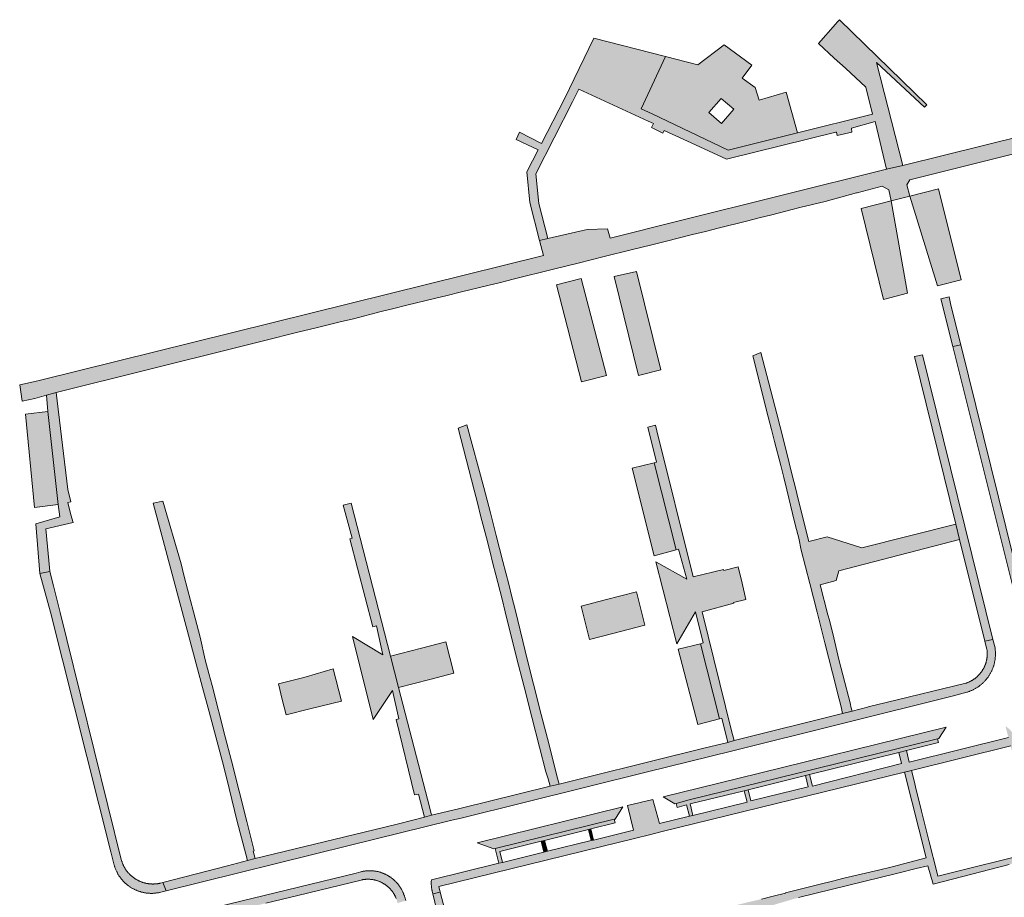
# Model space of a CAD drawing. Extents: x 97094 to 109644, y 463509 to 471969.
# Tile 310 of 362: x 105897 to 106091, y 467213 to 467385. Entities that reach past the tile are written whole.
import ezdxf

# ---------------------------------------------------------------- set-up
doc = ezdxf.new("R2010")
doc.units = 0
doc.layers.add('109 Onkruidbestrijding elementen', color=6, linetype='Continuous', lineweight=20, true_color=0xff00ff)

msp = doc.modelspace()

# ---------------------------------------------------------------- hatches: boundary and pattern name
at = {"layer": '109 Onkruidbestrijding elementen', "true_color": 0xff00ff}
for points in [[(105995.63, 467362.96), (105994.93, 467361.53), (105999.3, 467359.49), (105997.03, 467355.21), (105997.66, 467349.16), (105999.56, 467341.67), (106001.2, 467342.06), (105999.41, 467348.97), (105998.8, 467354.78), (106006.02, 467368.93), (106007.25, 467371.45), (106020.93, 467365.14), (106021.94, 467364.67), (106021.83, 467364.44), (106021.58, 467363.89), (106023.79, 467362.81), (106024.04, 467363.34), (106030.19, 467360.52), (106036.35, 467357.69), (106057.82, 467363.01), (106057.96, 467362.98), (106058.1, 467362.34), (106060.96, 467362.98), (106060.87, 467363.8), (106065.55, 467365.06), (106067.77, 467355.69), (106070.99, 467356.46), (106065.79, 467376.67), (106075.28, 467367.88), (106075.72, 467368.34), (106058.57, 467385.09), (106058.11, 467384.6), (106057.73, 467384.2), (106054.39, 467380.4), (106057.49, 467377.5), (106059.7, 467375.59), (106063.74, 467371.82), (106065.05, 467366.51), (106050.29, 467362.83), (106036.64, 467359.42), (106021.68, 467366.57), (106019.54, 467367.57), (106024.31, 467377.85), (106010.24, 467381.45), (106004.46, 467369.56), (105999.91, 467360.79), (105995.63, 467362.96)], [(105994.38, 467334.07), (106002.29, 467336.04), (106007.15, 467337.26), (106012.28, 467338.53), (106017.57, 467339.85), (106021.65, 467340.86), (106024.24, 467341.5), (106029.63, 467342.85), (106032.17, 467343.47), (106034.71, 467344.09), (106040.25, 467345.51), (106042.74, 467346.12), (106045.23, 467346.73), (106050.74, 467348.15), (106053.25, 467348.76), (106055.75, 467349.37), (106061.9, 467351.04), (106062.01, 467351.07), (106066.96, 467352.34), (106068.23, 467351.66), (106068.68, 467349.48), (106072.35, 467350.4), (106071.79, 467352.64), (106072.38, 467353.61), (106077.12, 467354.8), (106118.74, 467365.22), (106122, 467366.04), (106121.77, 467367.07), (106150.69, 467374.63), (106149.86, 467377.45), (106125.88, 467371.21), (106124.11, 467370.7), (106111.8, 467367.63), (106111.71, 467367.95), (106110.54, 467367.75), (106110.91, 467366.32), (106070.99, 467356.46), (106067.77, 467355.69), (106026.78, 467345.48), (106013.44, 467342.16), (106012.93, 467343.98), (106008.91, 467343.87), (106001.2, 467342.06), (105999.56, 467341.67), (106000.3, 467338.75), (105901.15, 467314.19), (105899.46, 467313.8), (105897.33, 467313.31), (105897.84, 467310.11), (105900.29, 467310.63), (105902.61, 467311.32), (105904.5, 467311.81), (105940.57, 467320.79), (105945.53, 467322.03), (105951.74, 467323.59), (105955.86, 467324.59), (105960.37, 467325.68), (105962.97, 467326.31), (105968.43, 467327.72), (105970.93, 467328.34), (105973.43, 467328.95), (105978.87, 467330.28), (105981.4, 467330.9), (105983.93, 467331.52), (105989.38, 467332.84), (105991.88, 467333.46), (105994.38, 467334.07)], [(106078, 467351.82), (106072.35, 467350.4), (106077.84, 467332.76), (106082.44, 467333.93), (106078, 467351.82)], [(106062.77, 467348), (106067.21, 467330.11), (106071.9, 467331.33), (106068.68, 467349.48), (106062.77, 467348)], [(106002.9, 467332.98), (106007.8, 467313.91), (106012.69, 467315.14), (106007.76, 467334.24), (106002.9, 467332.98)], [(106018.59, 467335.58), (106014.2, 467334.64), (106019.02, 467315.17), (106023.38, 467316.25), (106018.59, 467335.58)], [(106080.1, 467330.6), (106078.47, 467330.22), (106080.82, 467320.85), (106082.38, 467321.21), (106080.45, 467328.96), (106080.1, 467330.6)], [(106096.15, 467265.03), (106093.15, 467277.68), (106096.64, 467278.61), (106103.48, 467280.31), (106106.15, 467280.98), (106112.69, 467282.57), (106115.15, 467283.17), (106117.6, 467283.77), (106119.06, 467284.14), (106118.51, 467285.59), (106109.34, 467283.32), (106101.39, 467281.39), (106092.77, 467279.3), (106082.38, 467321.21), (106080.82, 467320.85), (106094.84, 467264.79), (106096.15, 467265.03)], [(106050.52, 467283.16), (106051.01, 467280.83), (106051.86, 467277.52), (106052.69, 467274.27), (106054.14, 467268.61), (106055.66, 467262.64), (106057.19, 467256.68), (106058.5, 467251.55), (106058.84, 467250.06), (106059.14, 467248.7), (106061, 467249.2), (106060.8, 467250), (106060.67, 467250.53), (106059.2, 467256.3), (106058.41, 467259.36), (106057.44, 467263.57), (106056.55, 467267.07), (106056.25, 467268.12), (106054.74, 467274.03), (106057.86, 467274.83), (106058.43, 467276.77), (106082.12, 467282.94), (106081.4, 467285.92), (106062.93, 467281.27), (106056.1, 467283.42), (106052.54, 467282.51), (106050.4, 467290.88), (106049.89, 467293.06), (106049.25, 467295.54), (106048.62, 467298.02), (106047.54, 467302.52), (106046.89, 467305.08), (106046.24, 467307.64), (106043.1, 467319.67), (106041.48, 467319.05), (106044.54, 467307.03), (106045.17, 467304.54), (106045.77, 467302.21), (106046.98, 467297.48), (106047.6, 467295.1), (106048.21, 467292.71), (106049.28, 467288.03), (106049.9, 467285.59), (106050.52, 467283.16)], [(106087.12, 467262.96), (106088.71, 467263.28), (106074.89, 467319.23), (106073.27, 467318.86), (106081.4, 467285.92), (106082.12, 467282.94), (106087.12, 467262.96)], [(105907.41, 467290.34), (105906.81, 467292.75), (105904.5, 467311.81), (105902.61, 467311.32), (105902.88, 467308.08), (105904.92, 467289.77), (105905.25, 467287.35), (105900.49, 467286.03), (105901.29, 467276.24), (105903.28, 467276.6), (105903.26, 467276.7), (105902.48, 467284.99), (105907.82, 467286.28), (105907.4, 467287.78), (105906.79, 467290.19), (105907.41, 467290.34)], [(105898.49, 467307.53), (105900.23, 467289.24), (105904.92, 467289.77), (105902.88, 467308.08), (105898.49, 467307.53)], [(105983.56, 467304.82), (105986.7, 467292.62), (105987.34, 467290.13), (105987.97, 467287.64), (105989.1, 467283.22), (105989.75, 467280.7), (105990.39, 467278.18), (105990.95, 467275.97), (105992.18, 467271.19), (105992.82, 467268.68), (105995.04, 467259.7), (105996.51, 467253.99), (105998.04, 467248.03), (105999.57, 467242.07), (106000.81, 467237.22), (106001.25, 467235.89), (106001.62, 467234.43), (106003.41, 467234.83), (106002.98, 467236.49), (106001.43, 467242.54), (105999.9, 467248.5), (105998.37, 467254.46), (105997.23, 467258.88), (105994.76, 467269.19), (105994.13, 467271.67), (105993.49, 467274.16), (105992.35, 467278.61), (105991.7, 467281.15), (105991.05, 467283.69), (105989.91, 467288.14), (105989.27, 467290.65), (105988.63, 467293.16), (105985.27, 467305.49), (105983.56, 467304.82)], [(106026.42, 467280.9), (106026.87, 467280.99), (106028.5, 467275.12), (106022.41, 467278.53), (106026.56, 467262.38), (106030.21, 467268.71), (106031.71, 467262.6), (106031.23, 467262.44), (106034.91, 467247.64), (106035.43, 467247.77), (106036.55, 467243.04), (106037.81, 467243.41), (106037.33, 467245.33), (106031.51, 467268.67), (106037.73, 467270.4), (106037.69, 467270.54), (106040.15, 467271.12), (106039.37, 467274.32), (106038.58, 467277.53), (106035.78, 467276.8), (106035.72, 467277.04), (106029.79, 467275.57), (106022.62, 467304.31), (106022.35, 467305.39), (106020.83, 467304.99), (106022.56, 467298.11), (106022.07, 467297.98), (106026.42, 467280.9)], [(106022.07, 467297.98), (106017.76, 467296.93), (106022.11, 467279.7), (106026.43, 467280.89), (106026.42, 467280.9), (106022.07, 467297.98)], [(105935.16, 467254.24), (105934.54, 467256.61), (105933.83, 467259.28), (105932.79, 467263.72), (105932.13, 467266.2), (105931.48, 467268.68), (105930.3, 467273.19), (105929.63, 467275.9), (105929.07, 467278.15), (105925.47, 467290.48), (105923.58, 467290.07), (105933.3, 467253.82), (105934.58, 467249.07), (105937.21, 467239.23), (105937.98, 467236.13), (105939.54, 467229.65), (105940.1, 467227.52), (105941.79, 467221.09), (105942.12, 467219.82), (105943.61, 467220.21), (105943.24, 467221.65), (105943.45, 467221.7), (105941.99, 467227.46), (105940.48, 467233.42), (105938.96, 467239.39), (105937.76, 467244.14), (105935.16, 467254.24)], [(105974.97, 467232.75), (105975.72, 467232.88), (105976.9, 467228.33), (105978.34, 467228.72), (105977.98, 467230.13), (105971.85, 467253.86), (105970.27, 467260.01), (105962.51, 467290.06), (105960.95, 467289.69), (105962.7, 467283.2), (105962.25, 467283.05), (105966.74, 467265.75), (105967.47, 467265.97), (105968.71, 467260.23), (105962.8, 467263.88), (105966.85, 467247.52), (105970.67, 467253.27), (105971.89, 467247.7), (105971.35, 467247.53), (105974.97, 467232.75)], [(105906.58, 467263.26), (105905.26, 467268.6), (105903.96, 467273.82), (105903.28, 467276.6), (105901.29, 467276.24), (105903.39, 467268.61), (105915.24, 467221.51), (105915.64, 467219.94), (105915.92, 467218.91), (105915.96, 467218.79), (105915.99, 467218.67), (105916.03, 467218.55), (105916.07, 467218.43), (105916.12, 467218.31), (105916.16, 467218.19), (105916.21, 467218.08), (105916.26, 467217.96), (105916.31, 467217.84), (105916.36, 467217.73), (105916.41, 467217.61), (105916.47, 467217.5), (105916.53, 467217.39), (105916.59, 467217.28), (105916.65, 467217.17), (105916.71, 467217.06), (105916.78, 467216.95), (105916.85, 467216.84), (105916.92, 467216.74), (105916.99, 467216.63), (105917.06, 467216.53), (105917.13, 467216.43), (105917.21, 467216.33), (105917.29, 467216.23), (105917.37, 467216.13), (105917.45, 467216.03), (105917.53, 467215.94), (105917.61, 467215.84), (105917.7, 467215.75), (105917.79, 467215.66), (105917.88, 467215.57), (105917.97, 467215.48), (105918.06, 467215.39), (105918.15, 467215.31), (105918.25, 467215.22), (105918.34, 467215.14), (105918.44, 467215.06), (105918.54, 467214.98), (105918.64, 467214.91), (105918.74, 467214.83), (105918.84, 467214.76), (105918.95, 467214.68), (105919.05, 467214.61), (105919.16, 467214.55), (105919.26, 467214.48), (105919.37, 467214.41), (105919.48, 467214.35), (105919.59, 467214.29), (105919.7, 467214.23), (105919.82, 467214.17), (105919.93, 467214.12), (105920.04, 467214.06), (105920.16, 467214.01), (105920.27, 467213.96), (105920.39, 467213.91), (105920.51, 467213.87), (105920.63, 467213.82), (105920.75, 467213.78), (105920.87, 467213.74), (105920.99, 467213.7), (105921.11, 467213.67), (105921.23, 467213.63), (105921.35, 467213.6), (105921.47, 467213.57), (105921.6, 467213.54), (105921.72, 467213.52), (105921.84, 467213.49), (105921.97, 467213.47), (105922.09, 467213.45), (105922.22, 467213.43), (105922.34, 467213.42), (105922.47, 467213.4), (105922.6, 467213.39), (105922.72, 467213.38), (105922.85, 467213.38), (105922.97, 467213.37), (105923.1, 467213.37), (105923.23, 467213.37), (105923.35, 467213.37), (105923.48, 467213.37), (105923.61, 467213.38), (105923.73, 467213.39), (105923.86, 467213.4), (105923.98, 467213.41), (105924.11, 467213.42), (105924.23, 467213.44), (105924.36, 467213.46), (105924.48, 467213.48), (105924.61, 467213.5), (105924.73, 467213.52), (105924.85, 467213.55), (105926.12, 467213.83), (105925.45, 467215.49), (105925.01, 467215.38), (105924.9, 467215.35), (105924.8, 467215.33), (105924.69, 467215.31), (105924.59, 467215.29), (105924.48, 467215.27), (105924.38, 467215.26), (105924.27, 467215.25), (105924.16, 467215.23), (105924.06, 467215.22), (105923.95, 467215.22), (105923.84, 467215.21), (105923.73, 467215.21), (105923.63, 467215.2), (105923.52, 467215.2), (105923.41, 467215.2), (105923.3, 467215.21), (105923.2, 467215.21), (105923.09, 467215.22), (105922.98, 467215.23), (105922.88, 467215.24), (105922.77, 467215.25), (105922.66, 467215.26), (105922.56, 467215.28), (105922.45, 467215.29), (105922.34, 467215.31), (105922.24, 467215.33), (105922.13, 467215.36), (105922.03, 467215.38), (105921.92, 467215.41), (105921.82, 467215.43), (105921.72, 467215.46), (105921.61, 467215.49), (105921.51, 467215.53), (105921.41, 467215.56), (105921.31, 467215.6), (105921.21, 467215.64), (105921.11, 467215.68), (105921.01, 467215.72), (105920.91, 467215.76), (105920.81, 467215.8), (105920.72, 467215.85), (105920.62, 467215.9), (105920.53, 467215.95), (105920.43, 467216), (105920.34, 467216.05), (105920.24, 467216.1), (105920.15, 467216.16), (105920.06, 467216.22), (105919.97, 467216.28), (105919.88, 467216.34), (105919.79, 467216.4), (105919.71, 467216.46), (105919.62, 467216.53), (105919.54, 467216.59), (105919.45, 467216.66), (105919.37, 467216.73), (105919.29, 467216.8), (105919.21, 467216.87), (105919.13, 467216.94), (105919.05, 467217.02), (105918.98, 467217.09), (105918.9, 467217.17), (105918.83, 467217.25), (105918.75, 467217.33), (105918.68, 467217.41), (105918.61, 467217.49), (105918.54, 467217.57), (105918.48, 467217.65), (105918.41, 467217.74), (105918.35, 467217.82), (105918.28, 467217.91), (105918.22, 467218), (105918.16, 467218.09), (105918.1, 467218.18), (105918.05, 467218.27), (105917.99, 467218.36), (105917.94, 467218.45), (105917.89, 467218.55), (105917.83, 467218.64), (105917.79, 467218.74), (105917.74, 467218.83), (105917.69, 467218.93), (105917.65, 467219.03), (105917.61, 467219.13), (105917.56, 467219.23), (105917.52, 467219.33), (105917.49, 467219.43), (105917.45, 467219.53), (105917.42, 467219.63), (105917.38, 467219.73), (105906.58, 467263.26)], [(106012.43, 467271.05), (106007.73, 467269.84), (106008.55, 467266.64), (106009.41, 467263.29), (106013.99, 467264.47), (106020.27, 467266.08), (106018.64, 467272.64), (106012.43, 467271.05)], [(106001.62, 467234.43), (105983.87, 467230.07), (105982.53, 467229.74), (105978.34, 467228.72), (105976.9, 467228.33), (105971.84, 467227.01), (105967, 467225.85), (105943.61, 467220.21), (105942.12, 467219.82), (105938.2, 467218.78), (105925.45, 467215.49), (105926.12, 467213.83), (105962.1, 467222.76), (105982.32, 467227.72), (105984.12, 467228.17), (106020.78, 467237.25), (106020.79, 467237.25), (106037.28, 467241.32), (106080.96, 467252.18), (106083.58, 467252.91), (106083.71, 467252.94), (106083.83, 467252.98), (106083.95, 467253.03), (106084.08, 467253.07), (106084.2, 467253.12), (106084.32, 467253.16), (106084.44, 467253.22), (106084.56, 467253.27), (106084.68, 467253.32), (106084.8, 467253.38), (106084.92, 467253.44), (106085.03, 467253.5), (106085.15, 467253.56), (106085.26, 467253.62), (106085.37, 467253.69), (106085.49, 467253.76), (106085.6, 467253.83), (106085.71, 467253.9), (106085.81, 467253.97), (106085.92, 467254.05), (106086.03, 467254.12), (106086.13, 467254.2), (106086.23, 467254.28), (106086.34, 467254.36), (106086.44, 467254.45), (106086.54, 467254.53), (106086.63, 467254.62), (106086.73, 467254.71), (106086.82, 467254.8), (106086.92, 467254.89), (106087.01, 467254.99), (106087.1, 467255.08), (106087.19, 467255.18), (106087.27, 467255.27), (106087.36, 467255.37), (106087.44, 467255.47), (106087.52, 467255.58), (106087.6, 467255.68), (106087.68, 467255.79), (106087.76, 467255.89), (106087.83, 467256), (106087.91, 467256.11), (106087.98, 467256.22), (106088.05, 467256.33), (106088.12, 467256.44), (106088.18, 467256.55), (106088.25, 467256.67), (106088.31, 467256.78), (106088.37, 467256.9), (106088.42, 467257.02), (106088.48, 467257.13), (106088.53, 467257.25), (106088.59, 467257.37), (106088.64, 467257.49), (106088.68, 467257.62), (106088.73, 467257.74), (106088.77, 467257.86), (106088.82, 467257.99), (106088.86, 467258.11), (106088.89, 467258.24), (106088.93, 467258.36), (106088.96, 467258.49), (106088.99, 467258.61), (106089.02, 467258.74), (106089.05, 467258.87), (106089.08, 467259), (106089.1, 467259.13), (106089.12, 467259.26), (106089.14, 467259.39), (106089.15, 467259.52), (106089.17, 467259.65), (106089.18, 467259.78), (106089.19, 467259.91), (106089.2, 467260.04), (106089.2, 467260.17), (106089.21, 467260.3), (106089.21, 467260.43), (106089.21, 467260.56), (106089.2, 467260.69), (106089.2, 467260.82), (106089.19, 467260.95), (106089.18, 467261.08), (106089.17, 467261.21), (106089.16, 467261.34), (106089.14, 467261.47), (106089.12, 467261.6), (106088.71, 467263.28), (106087.12, 467262.96), (106087.54, 467261.28), (106087.55, 467261.18), (106087.56, 467261.07), (106087.57, 467260.97), (106087.58, 467260.87), (106087.58, 467260.77), (106087.59, 467260.67), (106087.59, 467260.57), (106087.59, 467260.47), (106087.59, 467260.36), (106087.59, 467260.26), (106087.58, 467260.16), (106087.58, 467260.06), (106087.57, 467259.96), (106087.56, 467259.86), (106087.55, 467259.75), (106087.54, 467259.65), (106087.52, 467259.55), (106087.51, 467259.45), (106087.49, 467259.35), (106087.47, 467259.25), (106087.45, 467259.15), (106087.43, 467259.05), (106087.4, 467258.95), (106087.38, 467258.86), (106087.35, 467258.76), (106087.32, 467258.66), (106087.29, 467258.56), (106087.26, 467258.47), (106087.22, 467258.37), (106087.19, 467258.28), (106087.15, 467258.18), (106087.11, 467258.09), (106087.07, 467257.99), (106087.03, 467257.9), (106086.98, 467257.81), (106086.94, 467257.72), (106086.89, 467257.63), (106086.85, 467257.54), (106086.8, 467257.45), (106086.74, 467257.36), (106086.69, 467257.27), (106086.64, 467257.19), (106086.58, 467257.1), (106086.53, 467257.02), (106086.47, 467256.93), (106086.41, 467256.85), (106086.35, 467256.77), (106086.28, 467256.69), (106086.22, 467256.61), (106086.16, 467256.53), (106086.09, 467256.46), (106086.02, 467256.38), (106085.95, 467256.3), (106085.88, 467256.23), (106085.81, 467256.16), (106085.74, 467256.09), (106085.66, 467256.02), (106085.59, 467255.95), (106085.51, 467255.88), (106085.44, 467255.81), (106085.36, 467255.75), (106085.28, 467255.69), (106085.2, 467255.62), (106085.12, 467255.56), (106085.03, 467255.5), (106084.95, 467255.44), (106084.87, 467255.39), (106084.78, 467255.33), (106084.69, 467255.28), (106084.61, 467255.23), (106084.52, 467255.18), (106084.43, 467255.13), (106084.34, 467255.08), (106084.25, 467255.03), (106084.16, 467254.99), (106084.07, 467254.94), (106083.97, 467254.9), (106083.88, 467254.86), (106083.79, 467254.82), (106083.69, 467254.78), (106083.6, 467254.75), (106083.5, 467254.71), (106083.4, 467254.68), (106067.73, 467250.86), (106064.18, 467250), (106064.03, 467249.96), (106061, 467249.2), (106059.14, 467248.7), (106037.81, 467243.41), (106036.55, 467243.04), (106031.88, 467241.89), (106031.88, 467241.91), (106026.61, 467240.59), (106026.53, 467240.57), (106003.41, 467234.83), (106001.62, 467234.43)], [(105981.9, 467259.71), (105981.11, 467262.79), (105976.37, 467261.58), (105970.27, 467260.01), (105971.85, 467253.86), (105977.99, 467255.42), (105982.69, 467256.63), (105981.9, 467259.71)], [(106030.69, 467246.58), (106034.91, 467247.64), (106031.23, 467262.44), (106026.82, 467261.35), (106030.69, 467246.58)], [(105960.58, 467251.17), (105958.97, 467257.48), (105953.67, 467255.92), (105952.93, 467255.73), (105948.21, 467254.53), (105948.97, 467251.5), (105949.74, 467248.47), (105954.4, 467249.66), (105960.58, 467251.17)], [(106001.13, 467221.63), (106000.4, 467221.45), (105992.24, 467219.45), (105991.52, 467219.27), (105978.29, 467216.03), (105978.28, 467215.9), (105978.27, 467215.78), (105978.27, 467215.65), (105978.26, 467215.52), (105978.26, 467215.4), (105978.26, 467215.27), (105978.26, 467215.15), (105978.27, 467215.02), (105978.28, 467214.9), (105978.29, 467214.77), (105978.3, 467214.65), (105978.31, 467214.52), (105978.33, 467214.4), (105978.35, 467214.27), (105978.37, 467214.15), (105978.39, 467214.02), (105978.42, 467213.9), (105978.44, 467213.78), (105978.57, 467213.24), (105980.03, 467213.62), (105979.73, 467214.73), (106018.5, 467224.24), (106021.15, 467224.89), (106023.65, 467225.5), (106023.65, 467225.5), (106071.35, 467237.2), (106072.7, 467237.53), (106092.2, 467242.37), (106092.68, 467240.44), (106094.21, 467240.97), (106093.69, 467243.05), (106093.64, 467243.17), (106093.59, 467243.29), (106093.53, 467243.41), (106093.47, 467243.53), (106093.41, 467243.65), (106093.35, 467243.77), (106093.28, 467243.88), (106093.21, 467244), (106093.14, 467244.11), (106093.07, 467244.22), (106093, 467244.34), (106092.93, 467244.45), (106092.85, 467244.56), (106092.77, 467244.66), (106092.69, 467244.77), (106092.61, 467244.87), (106092.53, 467244.98), (106092.44, 467245.08), (106092.35, 467245.18), (106092.26, 467245.28), (106092.17, 467245.38), (106092.08, 467245.47), (106091.99, 467245.57), (106091.89, 467245.66), (106091.8, 467245.75), (106091.7, 467245.84), (106091.6, 467245.93), (106091.5, 467246.02), (106091.39, 467246.1), (106091.29, 467246.18), (106091.18, 467246.26), (106091.74, 467244.02), (106072.25, 467239.18), (106071.69, 467241.43), (106070.18, 467241.05), (106070.73, 467238.87), (106053.2, 467234.45), (106052.63, 467236.7), (106051.83, 467236.5), (106052.36, 467234.31), (106041.11, 467231.56), (106040.58, 467233.74), (106039.8, 467233.55), (106040.35, 467231.32), (106029.71, 467228.7), (106029.01, 467228.53), (106023.13, 467227.08), (106021.85, 467231.83), (106016.85, 467230.62), (106018.04, 467225.77), (106010.16, 467223.84), (106009.71, 467223.73), (106001.13, 467221.63)], [(106023.89, 467232.34), (106026.16, 467230.98), (106026.4, 467231.05), (106029, 467231.74), (106046.37, 467236.01), (106077.82, 467243.72), (106078.07, 467243.78), (106079.53, 467246.04), (106038.57, 467235.94), (106023.89, 467232.34)], [(106029.71, 467228.7), (106029.16, 467230.96), (106039.8, 467233.55), (106040.58, 467233.74), (106046.62, 467235.21), (106051.83, 467236.5), (106052.63, 467236.7), (106070.18, 467241.05), (106071.69, 467241.43), (106077.99, 467242.99), (106077.82, 467243.72), (106046.37, 467236.01), (106029, 467231.74), (106026.4, 467231.05), (106026.59, 467230.24), (106028.44, 467230.75), (106029.01, 467228.53), (106029.71, 467228.7)], [(106076.95, 467215.17), (106091.9, 467219.04), (106092.4, 467219.2), (106092.4, 467219.17), (106097.62, 467220.53), (106097.36, 467221.61), (106077.87, 467216.77), (106077.67, 467217.58), (106076.2, 467223.49), (106074.69, 467229.53), (106073.51, 467234.28), (106073.21, 467235.49), (106072.7, 467237.53), (106071.35, 467237.2), (106075.57, 467220.36), (106071.15, 467219.15), (106068.88, 467218.59), (106066.22, 467217.93), (106059.4, 467216.38), (106059.41, 467216.33), (106057.16, 467215.77), (106054.72, 467215.16), (106047.89, 467213.47), (106047.9, 467213.41), (106045.48, 467212.81), (106043.19, 467212.24), (106036.2, 467210.58), (106033.76, 467209.97), (106031.55, 467209.42), (106028.48, 467208.57), (106025.44, 467207.81), (106022.4, 467207.06), (106019.13, 467206.31), (106016.98, 467205.77), (106014.39, 467205.13), (106007.58, 467203.41), (106005.26, 467202.84), (106002.93, 467202.26), (105996.12, 467200.58), (105993.54, 467199.94), (105986.31, 467198.14), (105984.22, 467197.62), (105984.61, 467196.04), (105986.63, 467196.63), (105986.62, 467196.68), (105992.81, 467198.22), (105992.83, 467198.16), (106004.5, 467200.97), (106006.85, 467193.5), (106006.87, 467193.5), (106006.98, 467193.06), (106007.24, 467192), (106010.37, 467182.26), (106010.53, 467182.27), (106011.05, 467180.65), (106012.97, 467174.64), (106014.27, 467174.19), (106012.32, 467180.38), (106010.91, 467184.86), (106010.9, 467184.86), (106009.06, 467191.05), (106009.15, 467191.08), (106008.76, 467192.42), (106006.07, 467201.59), (106044.28, 467210.71), (106047.39, 467211.63), (106050.5, 467212.54), (106069.99, 467217.35), (106073.61, 467218.24), (106075.89, 467218.8), (106076.95, 467215.17)], [(106015.95, 467230.4), (105987.32, 467223.31), (105990.54, 467222.13), (105990.81, 467222.2), (106014.24, 467227.92), (106014.4, 467227.96), (106015.95, 467230.4)], [(105992.24, 467219.45), (105991.73, 467221.59), (105999.85, 467223.61), (106000.53, 467223.78), (106009.21, 467225.94), (106009.63, 467226.04), (106014.4, 467227.23), (106014.24, 467227.92), (105990.81, 467222.2), (105991.52, 467219.27), (105992.24, 467219.45)], [(106009.21, 467225.94), (106009.71, 467223.73), (106010.16, 467223.84), (106009.63, 467226.04), (106009.21, 467225.94)], [(106000.4, 467221.45), (106001.13, 467221.63), (106000.53, 467223.78), (105999.85, 467223.61), (106000.4, 467221.45)], [(105964.71, 467216.04), (105964.81, 467216.06), (105964.91, 467216.08), (105965.01, 467216.09), (105965.1, 467216.1), (105965.2, 467216.11), (105965.3, 467216.12), (105965.4, 467216.13), (105965.5, 467216.14), (105965.6, 467216.14), (105965.7, 467216.14), (105965.8, 467216.14), (105965.9, 467216.14), (105966, 467216.14), (105966.1, 467216.14), (105966.2, 467216.13), (105966.3, 467216.12), (105966.4, 467216.11), (105966.5, 467216.1), (105966.6, 467216.09), (105966.7, 467216.08), (105966.8, 467216.06), (105966.9, 467216.04), (105967, 467216.02), (105967.1, 467216), (105967.19, 467215.98), (105967.29, 467215.96), (105967.39, 467215.93), (105967.48, 467215.9), (105967.58, 467215.87), (105967.67, 467215.84), (105967.77, 467215.81), (105967.86, 467215.78), (105967.96, 467215.74), (105968.05, 467215.7), (105968.14, 467215.67), (105968.23, 467215.63), (105968.33, 467215.58), (105968.42, 467215.54), (105968.51, 467215.5), (105968.59, 467215.45), (105968.68, 467215.4), (105968.77, 467215.35), (105968.86, 467215.3), (105968.94, 467215.25), (105969.03, 467215.2), (105969.11, 467215.14), (105969.19, 467215.09), (105969.28, 467215.03), (105969.36, 467214.97), (105969.44, 467214.91), (105969.52, 467214.85), (105969.59, 467214.79), (105969.67, 467214.72), (105969.75, 467214.66), (105969.82, 467214.59), (105969.89, 467214.52), (105969.97, 467214.45), (105970.04, 467214.38), (105970.11, 467214.31), (105970.18, 467214.24), (105970.24, 467214.16), (105970.31, 467214.09), (105970.38, 467214.01), (105970.44, 467213.94), (105970.5, 467213.86), (105970.56, 467213.78), (105970.62, 467213.7), (105970.68, 467213.62), (105970.74, 467213.54), (105970.79, 467213.45), (105970.85, 467213.37), (105970.9, 467213.28), (105970.95, 467213.2), (105971, 467213.11), (105971.05, 467213.02), (105971.1, 467212.93), (105971.14, 467212.85), (105971.19, 467212.76), (105971.23, 467212.66), (105971.36, 467212.36), (105971.48, 467212.05), (105971.62, 467211.46), (105973.24, 467211.94), (105973.04, 467212.63), (105973.01, 467212.74), (105972.97, 467212.86), (105972.94, 467212.97), (105972.9, 467213.08), (105972.86, 467213.19), (105972.81, 467213.3), (105972.77, 467213.41), (105972.72, 467213.52), (105972.67, 467213.63), (105972.62, 467213.74), (105972.57, 467213.85), (105972.52, 467213.95), (105972.46, 467214.06), (105972.41, 467214.16), (105972.35, 467214.26), (105972.29, 467214.36), (105972.22, 467214.47), (105972.16, 467214.57), (105972.1, 467214.66), (105972.03, 467214.76), (105971.96, 467214.86), (105971.89, 467214.95), (105971.82, 467215.05), (105971.74, 467215.14), (105971.67, 467215.23), (105971.59, 467215.32), (105971.51, 467215.41), (105971.43, 467215.5), (105971.35, 467215.59), (105971.27, 467215.67), (105971.19, 467215.76), (105971.1, 467215.84), (105971.02, 467215.92), (105970.93, 467216), (105970.84, 467216.08), (105970.75, 467216.16), (105970.66, 467216.23), (105970.56, 467216.3), (105970.47, 467216.38), (105970.37, 467216.45), (105970.28, 467216.52), (105970.18, 467216.58), (105970.08, 467216.65), (105969.98, 467216.71), (105969.88, 467216.78), (105969.78, 467216.84), (105969.68, 467216.9), (105969.57, 467216.95), (105969.47, 467217.01), (105969.36, 467217.06), (105969.25, 467217.11), (105969.15, 467217.16), (105969.04, 467217.21), (105968.93, 467217.26), (105968.82, 467217.3), (105968.71, 467217.35), (105968.6, 467217.39), (105968.49, 467217.43), (105968.37, 467217.47), (105968.26, 467217.5), (105968.15, 467217.54), (105968.03, 467217.57), (105967.92, 467217.6), (105967.8, 467217.63), (105967.69, 467217.65), (105967.57, 467217.68), (105967.46, 467217.7), (105967.34, 467217.72), (105967.22, 467217.74), (105967.1, 467217.75), (105966.99, 467217.77), (105966.87, 467217.78), (105966.75, 467217.79), (105966.63, 467217.8), (105966.51, 467217.81), (105966.39, 467217.81), (105966.28, 467217.81), (105966.16, 467217.82), (105966.04, 467217.81), (105965.92, 467217.81), (105965.8, 467217.81), (105965.68, 467217.8), (105965.57, 467217.79), (105965.45, 467217.78), (105965.33, 467217.77), (105965.21, 467217.75), (105965.09, 467217.74), (105964.98, 467217.72), (105964.86, 467217.7), (105964.74, 467217.67), (105964.63, 467217.65), (105964.51, 467217.62), (105964.4, 467217.59), (105963.47, 467217.36), (105927.34, 467208.55), (105927.74, 467207.21), (105937.31, 467209.5), (105944.71, 467211.17), (105945.74, 467211.42), (105952.01, 467212.95), (105964.45, 467215.99), (105964.58, 467216.02), (105964.71, 467216.04)], [(105984.61, 467196.04), (105984.22, 467197.62), (105983.45, 467200.69), (105980.03, 467213.62), (105978.57, 467213.24), (105983.26, 467193.6), (105989.3, 467170.5), (105990.75, 467171.06), (105984.61, 467196.04)]]:
    msp.add_hatch(color=6, dxfattribs=at).paths.add_polyline_path(points)
h = msp.add_hatch(color=6, dxfattribs=at)
h.paths.add_polyline_path([(106024.31, 467377.85), (106019.54, 467367.57), (106021.68, 467366.57), (106036.64, 467359.42), (106050.29, 467362.83), (106048.06, 467370.88), (106042.71, 467369.26), (106041.94, 467371.78), (106039.43, 467373.57), (106041.28, 467376.16), (106035.87, 467380.15), (106030.7, 467376.23), (106024.31, 467377.85)])
h.paths.add_polyline_path([(106032.87, 467366.83), (106035.28, 467369.62), (106037.75, 467367.49), (106035.34, 467364.7), (106032.87, 467366.83)])

# ---------------------------------------------------------------- linework, layer by layer
at = {"layer": '109 Onkruidbestrijding elementen', "color": 3, "true_color": 0x00ff00}
for points in [[(105995.63, 467362.96), (105994.93, 467361.53), (105999.3, 467359.49), (105997.03, 467355.21), (105997.66, 467349.16), (105999.56, 467341.67), (106001.2, 467342.06), (105999.41, 467348.97), (105998.8, 467354.78), (106006.02, 467368.93), (106007.25, 467371.45), (106020.93, 467365.14), (106021.94, 467364.67), (106021.83, 467364.44), (106021.58, 467363.89), (106023.79, 467362.81), (106024.04, 467363.34), (106030.19, 467360.52), (106036.35, 467357.69), (106057.82, 467363.01), (106057.96, 467362.98), (106058.1, 467362.34), (106060.96, 467362.98), (106060.87, 467363.8), (106065.55, 467365.06), (106067.77, 467355.69), (106070.99, 467356.46), (106065.79, 467376.67), (106075.28, 467367.88), (106075.72, 467368.34), (106058.57, 467385.09), (106058.11, 467384.6), (106057.73, 467384.2), (106054.39, 467380.4), (106057.49, 467377.5), (106059.7, 467375.59), (106063.74, 467371.82), (106065.05, 467366.51), (106050.29, 467362.83), (106036.64, 467359.42), (106021.68, 467366.57), (106019.54, 467367.57), (106024.31, 467377.85), (106010.24, 467381.45), (106004.46, 467369.56), (105999.91, 467360.79), (105995.63, 467362.96)], [(106024.31, 467377.85), (106019.54, 467367.57), (106021.68, 467366.57), (106036.64, 467359.42), (106050.29, 467362.83), (106048.06, 467370.88), (106042.71, 467369.26), (106041.94, 467371.78), (106039.43, 467373.57), (106041.28, 467376.16), (106035.87, 467380.15), (106030.7, 467376.23), (106024.31, 467377.85)], [(106032.87, 467366.83), (106035.28, 467369.62), (106037.75, 467367.49), (106035.34, 467364.7), (106032.87, 467366.83)], [(106078, 467351.82), (106072.35, 467350.4), (106077.84, 467332.76), (106082.44, 467333.93), (106078, 467351.82)], [(106062.77, 467348), (106067.21, 467330.11), (106071.9, 467331.33), (106068.68, 467349.48), (106062.77, 467348)], [(106002.9, 467332.98), (106007.8, 467313.91), (106012.69, 467315.14), (106007.76, 467334.24), (106002.9, 467332.98)], [(106018.59, 467335.58), (106014.2, 467334.64), (106019.02, 467315.17), (106023.38, 467316.25), (106018.59, 467335.58)], [(106080.1, 467330.6), (106078.47, 467330.22), (106080.82, 467320.85), (106082.38, 467321.21), (106080.45, 467328.96), (106080.1, 467330.6)], [(106096.15, 467265.03), (106093.15, 467277.68), (106096.64, 467278.61), (106103.48, 467280.31), (106106.15, 467280.98), (106112.69, 467282.57), (106115.15, 467283.17), (106117.6, 467283.77), (106119.06, 467284.14), (106118.51, 467285.59), (106109.34, 467283.32), (106101.39, 467281.39), (106092.77, 467279.3), (106082.38, 467321.21), (106080.82, 467320.85), (106094.84, 467264.79), (106096.15, 467265.03)], [(106050.52, 467283.16), (106051.01, 467280.83), (106051.86, 467277.52), (106052.69, 467274.27), (106054.14, 467268.61), (106055.66, 467262.64), (106057.19, 467256.68), (106058.5, 467251.55), (106058.84, 467250.06), (106059.14, 467248.7), (106061, 467249.2), (106060.8, 467250), (106060.67, 467250.53), (106059.2, 467256.3), (106058.41, 467259.36), (106057.44, 467263.57), (106056.55, 467267.07), (106056.25, 467268.12), (106054.74, 467274.03), (106057.86, 467274.83), (106058.43, 467276.77), (106082.12, 467282.94), (106081.4, 467285.92), (106062.93, 467281.27), (106056.1, 467283.42), (106052.54, 467282.51), (106050.4, 467290.88), (106049.89, 467293.06), (106049.25, 467295.54), (106048.62, 467298.02), (106047.54, 467302.52), (106046.89, 467305.08), (106046.24, 467307.64), (106043.1, 467319.67), (106041.48, 467319.05), (106044.54, 467307.03), (106045.17, 467304.54), (106045.77, 467302.21), (106046.98, 467297.48), (106047.6, 467295.1), (106048.21, 467292.71), (106049.28, 467288.03), (106049.9, 467285.59), (106050.52, 467283.16)], [(106087.12, 467262.96), (106088.71, 467263.28), (106074.89, 467319.23), (106073.27, 467318.86), (106081.4, 467285.92), (106082.12, 467282.94), (106087.12, 467262.96)], [(105907.41, 467290.34), (105906.81, 467292.75), (105904.5, 467311.81), (105902.61, 467311.32), (105902.88, 467308.08), (105904.92, 467289.77), (105905.25, 467287.35), (105900.49, 467286.03), (105901.29, 467276.24), (105903.28, 467276.6), (105903.26, 467276.7), (105902.48, 467284.99), (105907.82, 467286.28), (105907.4, 467287.78), (105906.79, 467290.19), (105907.41, 467290.34)], [(105898.49, 467307.53), (105900.23, 467289.24), (105904.92, 467289.77), (105902.88, 467308.08), (105898.49, 467307.53)], [(105983.56, 467304.82), (105986.7, 467292.62), (105987.34, 467290.13), (105987.97, 467287.64), (105989.1, 467283.22), (105989.75, 467280.7), (105990.39, 467278.18), (105990.95, 467275.97), (105992.18, 467271.19), (105992.82, 467268.68), (105995.04, 467259.7), (105996.51, 467253.99), (105998.04, 467248.03), (105999.57, 467242.07), (106000.81, 467237.22), (106001.25, 467235.89), (106001.62, 467234.43), (106003.41, 467234.83), (106002.98, 467236.49), (106001.43, 467242.54), (105999.9, 467248.5), (105998.37, 467254.46), (105997.23, 467258.88), (105994.76, 467269.19), (105994.13, 467271.67), (105993.49, 467274.16), (105992.35, 467278.61), (105991.7, 467281.15), (105991.05, 467283.69), (105989.91, 467288.14), (105989.27, 467290.65), (105988.63, 467293.16), (105985.27, 467305.49), (105983.56, 467304.82)], [(106026.42, 467280.9), (106026.87, 467280.99), (106028.5, 467275.12), (106022.41, 467278.53), (106026.56, 467262.38), (106030.21, 467268.71), (106031.71, 467262.6), (106031.23, 467262.44), (106034.91, 467247.64), (106035.43, 467247.77), (106036.55, 467243.04), (106037.81, 467243.41), (106037.33, 467245.33), (106031.51, 467268.67), (106037.73, 467270.4), (106037.69, 467270.54), (106040.15, 467271.12), (106039.37, 467274.32), (106038.58, 467277.53), (106035.78, 467276.8), (106035.72, 467277.04), (106029.79, 467275.57), (106022.62, 467304.31), (106022.35, 467305.39), (106020.83, 467304.99), (106022.56, 467298.11), (106022.07, 467297.98), (106026.42, 467280.9)], [(106022.07, 467297.98), (106017.76, 467296.93), (106022.11, 467279.7), (106026.43, 467280.89), (106026.42, 467280.9), (106022.07, 467297.98)], [(105935.16, 467254.24), (105934.54, 467256.61), (105933.83, 467259.28), (105932.79, 467263.72), (105932.13, 467266.2), (105931.48, 467268.68), (105930.3, 467273.19), (105929.63, 467275.9), (105929.07, 467278.15), (105925.47, 467290.48), (105923.58, 467290.07), (105933.3, 467253.82), (105934.58, 467249.07), (105937.21, 467239.23), (105937.98, 467236.13), (105939.54, 467229.65), (105940.1, 467227.52), (105941.79, 467221.09), (105942.12, 467219.82), (105943.61, 467220.21), (105943.24, 467221.65), (105943.45, 467221.7), (105941.99, 467227.46), (105940.48, 467233.42), (105938.96, 467239.39), (105937.76, 467244.14), (105935.16, 467254.24)], [(105974.97, 467232.75), (105975.72, 467232.88), (105976.9, 467228.33), (105978.34, 467228.72), (105977.98, 467230.13), (105971.85, 467253.86), (105970.27, 467260.01), (105962.51, 467290.06), (105960.95, 467289.69), (105962.7, 467283.2), (105962.25, 467283.05), (105966.74, 467265.75), (105967.47, 467265.97), (105968.71, 467260.23), (105962.8, 467263.88), (105966.85, 467247.52), (105970.67, 467253.27), (105971.89, 467247.7), (105971.35, 467247.53), (105974.97, 467232.75)], [(105906.58, 467263.26), (105905.26, 467268.6), (105903.96, 467273.82), (105903.28, 467276.6), (105901.29, 467276.24), (105903.39, 467268.61), (105915.24, 467221.51), (105915.64, 467219.94), (105915.92, 467218.91), (105915.96, 467218.79), (105915.99, 467218.67), (105916.03, 467218.55), (105916.07, 467218.43), (105916.12, 467218.31), (105916.16, 467218.19), (105916.21, 467218.08), (105916.26, 467217.96), (105916.31, 467217.84), (105916.36, 467217.73), (105916.41, 467217.61), (105916.47, 467217.5), (105916.53, 467217.39), (105916.59, 467217.28), (105916.65, 467217.17), (105916.71, 467217.06), (105916.78, 467216.95), (105916.85, 467216.84), (105916.92, 467216.74), (105916.99, 467216.63), (105917.06, 467216.53), (105917.13, 467216.43), (105917.21, 467216.33), (105917.29, 467216.23), (105917.37, 467216.13), (105917.45, 467216.03), (105917.53, 467215.94), (105917.61, 467215.84), (105917.7, 467215.75), (105917.79, 467215.66), (105917.88, 467215.57), (105917.97, 467215.48), (105918.06, 467215.39), (105918.15, 467215.31), (105918.25, 467215.22), (105918.34, 467215.14), (105918.44, 467215.06), (105918.54, 467214.98), (105918.64, 467214.91), (105918.74, 467214.83), (105918.84, 467214.76), (105918.95, 467214.68), (105919.05, 467214.61), (105919.16, 467214.55), (105919.26, 467214.48), (105919.37, 467214.41), (105919.48, 467214.35), (105919.59, 467214.29), (105919.7, 467214.23), (105919.82, 467214.17), (105919.93, 467214.12), (105920.04, 467214.06), (105920.16, 467214.01), (105920.27, 467213.96), (105920.39, 467213.91), (105920.51, 467213.87), (105920.63, 467213.82), (105920.75, 467213.78), (105920.87, 467213.74), (105920.99, 467213.7), (105921.11, 467213.67), (105921.23, 467213.63), (105921.35, 467213.6), (105921.47, 467213.57), (105921.6, 467213.54), (105921.72, 467213.52), (105921.84, 467213.49), (105921.97, 467213.47), (105922.09, 467213.45), (105922.22, 467213.43), (105922.34, 467213.42), (105922.47, 467213.4), (105922.6, 467213.39), (105922.72, 467213.38), (105922.85, 467213.38), (105922.97, 467213.37), (105923.1, 467213.37), (105923.23, 467213.37), (105923.35, 467213.37), (105923.48, 467213.37), (105923.61, 467213.38), (105923.73, 467213.39), (105923.86, 467213.4), (105923.98, 467213.41), (105924.11, 467213.42), (105924.23, 467213.44), (105924.36, 467213.46), (105924.48, 467213.48), (105924.61, 467213.5), (105924.73, 467213.52), (105924.85, 467213.55), (105926.12, 467213.83), (105925.45, 467215.49), (105925.01, 467215.38), (105924.9, 467215.35), (105924.8, 467215.33), (105924.69, 467215.31), (105924.59, 467215.29), (105924.48, 467215.27), (105924.38, 467215.26), (105924.27, 467215.25), (105924.16, 467215.23), (105924.06, 467215.22), (105923.95, 467215.22), (105923.84, 467215.21), (105923.73, 467215.21), (105923.63, 467215.2), (105923.52, 467215.2), (105923.41, 467215.2), (105923.3, 467215.21), (105923.2, 467215.21), (105923.09, 467215.22), (105922.98, 467215.23), (105922.88, 467215.24), (105922.77, 467215.25), (105922.66, 467215.26), (105922.56, 467215.28), (105922.45, 467215.29), (105922.34, 467215.31), (105922.24, 467215.33), (105922.13, 467215.36), (105922.03, 467215.38), (105921.92, 467215.41), (105921.82, 467215.43), (105921.72, 467215.46), (105921.61, 467215.49), (105921.51, 467215.53), (105921.41, 467215.56), (105921.31, 467215.6), (105921.21, 467215.64), (105921.11, 467215.68), (105921.01, 467215.72), (105920.91, 467215.76), (105920.81, 467215.8), (105920.72, 467215.85), (105920.62, 467215.9), (105920.53, 467215.95), (105920.43, 467216), (105920.34, 467216.05), (105920.24, 467216.1), (105920.15, 467216.16), (105920.06, 467216.22), (105919.97, 467216.28), (105919.88, 467216.34), (105919.79, 467216.4), (105919.71, 467216.46), (105919.62, 467216.53), (105919.54, 467216.59), (105919.45, 467216.66), (105919.37, 467216.73), (105919.29, 467216.8), (105919.21, 467216.87), (105919.13, 467216.94), (105919.05, 467217.02), (105918.98, 467217.09), (105918.9, 467217.17), (105918.83, 467217.25), (105918.75, 467217.33), (105918.68, 467217.41), (105918.61, 467217.49), (105918.54, 467217.57), (105918.48, 467217.65), (105918.41, 467217.74), (105918.35, 467217.82), (105918.28, 467217.91), (105918.22, 467218), (105918.16, 467218.09), (105918.1, 467218.18), (105918.05, 467218.27), (105917.99, 467218.36), (105917.94, 467218.45), (105917.89, 467218.55), (105917.83, 467218.64), (105917.79, 467218.74), (105917.74, 467218.83), (105917.69, 467218.93), (105917.65, 467219.03), (105917.61, 467219.13), (105917.56, 467219.23), (105917.52, 467219.33), (105917.49, 467219.43), (105917.45, 467219.53), (105917.42, 467219.63), (105917.38, 467219.73), (105906.58, 467263.26)], [(106012.43, 467271.05), (106007.73, 467269.84), (106008.55, 467266.64), (106009.41, 467263.29), (106013.99, 467264.47), (106020.27, 467266.08), (106018.64, 467272.64), (106012.43, 467271.05)], [(106001.62, 467234.43), (105983.87, 467230.07), (105982.53, 467229.74), (105978.34, 467228.72), (105976.9, 467228.33), (105971.84, 467227.01), (105967, 467225.85), (105943.61, 467220.21), (105942.12, 467219.82), (105938.2, 467218.78), (105925.45, 467215.49), (105926.12, 467213.83), (105962.1, 467222.76), (105982.32, 467227.72), (105984.12, 467228.17), (106020.78, 467237.25), (106020.79, 467237.25), (106037.28, 467241.32), (106080.96, 467252.18), (106083.58, 467252.91), (106083.71, 467252.94), (106083.83, 467252.98), (106083.95, 467253.03), (106084.08, 467253.07), (106084.2, 467253.12), (106084.32, 467253.16), (106084.44, 467253.22), (106084.56, 467253.27), (106084.68, 467253.32), (106084.8, 467253.38), (106084.92, 467253.44), (106085.03, 467253.5), (106085.15, 467253.56), (106085.26, 467253.62), (106085.37, 467253.69), (106085.49, 467253.76), (106085.6, 467253.83), (106085.71, 467253.9), (106085.81, 467253.97), (106085.92, 467254.05), (106086.03, 467254.12), (106086.13, 467254.2), (106086.23, 467254.28), (106086.34, 467254.36), (106086.44, 467254.45), (106086.54, 467254.53), (106086.63, 467254.62), (106086.73, 467254.71), (106086.82, 467254.8), (106086.92, 467254.89), (106087.01, 467254.99), (106087.1, 467255.08), (106087.19, 467255.18), (106087.27, 467255.27), (106087.36, 467255.37), (106087.44, 467255.47), (106087.52, 467255.58), (106087.6, 467255.68), (106087.68, 467255.79), (106087.76, 467255.89), (106087.83, 467256), (106087.91, 467256.11), (106087.98, 467256.22), (106088.05, 467256.33), (106088.12, 467256.44), (106088.18, 467256.55), (106088.25, 467256.67), (106088.31, 467256.78), (106088.37, 467256.9), (106088.42, 467257.02), (106088.48, 467257.13), (106088.53, 467257.25), (106088.59, 467257.37), (106088.64, 467257.49), (106088.68, 467257.62), (106088.73, 467257.74), (106088.77, 467257.86), (106088.82, 467257.99), (106088.86, 467258.11), (106088.89, 467258.24), (106088.93, 467258.36), (106088.96, 467258.49), (106088.99, 467258.61), (106089.02, 467258.74), (106089.05, 467258.87), (106089.08, 467259), (106089.1, 467259.13), (106089.12, 467259.26), (106089.14, 467259.39), (106089.15, 467259.52), (106089.17, 467259.65), (106089.18, 467259.78), (106089.19, 467259.91), (106089.2, 467260.04), (106089.2, 467260.17), (106089.21, 467260.3), (106089.21, 467260.43), (106089.21, 467260.56), (106089.2, 467260.69), (106089.2, 467260.82), (106089.19, 467260.95), (106089.18, 467261.08), (106089.17, 467261.21), (106089.16, 467261.34), (106089.14, 467261.47), (106089.12, 467261.6), (106088.71, 467263.28), (106087.12, 467262.96), (106087.54, 467261.28), (106087.55, 467261.18), (106087.56, 467261.07), (106087.57, 467260.97), (106087.58, 467260.87), (106087.58, 467260.77), (106087.59, 467260.67), (106087.59, 467260.57), (106087.59, 467260.47), (106087.59, 467260.36), (106087.59, 467260.26), (106087.58, 467260.16), (106087.58, 467260.06), (106087.57, 467259.96), (106087.56, 467259.86), (106087.55, 467259.75), (106087.54, 467259.65), (106087.52, 467259.55), (106087.51, 467259.45), (106087.49, 467259.35), (106087.47, 467259.25), (106087.45, 467259.15), (106087.43, 467259.05), (106087.4, 467258.95), (106087.38, 467258.86), (106087.35, 467258.76), (106087.32, 467258.66), (106087.29, 467258.56), (106087.26, 467258.47), (106087.22, 467258.37), (106087.19, 467258.28), (106087.15, 467258.18), (106087.11, 467258.09), (106087.07, 467257.99), (106087.03, 467257.9), (106086.98, 467257.81), (106086.94, 467257.72), (106086.89, 467257.63), (106086.85, 467257.54), (106086.8, 467257.45), (106086.74, 467257.36), (106086.69, 467257.27), (106086.64, 467257.19), (106086.58, 467257.1), (106086.53, 467257.02), (106086.47, 467256.93), (106086.41, 467256.85), (106086.35, 467256.77), (106086.28, 467256.69), (106086.22, 467256.61), (106086.16, 467256.53), (106086.09, 467256.46), (106086.02, 467256.38), (106085.95, 467256.3), (106085.88, 467256.23), (106085.81, 467256.16), (106085.74, 467256.09), (106085.66, 467256.02), (106085.59, 467255.95), (106085.51, 467255.88), (106085.44, 467255.81), (106085.36, 467255.75), (106085.28, 467255.69), (106085.2, 467255.62), (106085.12, 467255.56), (106085.03, 467255.5), (106084.95, 467255.44), (106084.87, 467255.39), (106084.78, 467255.33), (106084.69, 467255.28), (106084.61, 467255.23), (106084.52, 467255.18), (106084.43, 467255.13), (106084.34, 467255.08), (106084.25, 467255.03), (106084.16, 467254.99), (106084.07, 467254.94), (106083.97, 467254.9), (106083.88, 467254.86), (106083.79, 467254.82), (106083.69, 467254.78), (106083.6, 467254.75), (106083.5, 467254.71), (106083.4, 467254.68), (106067.73, 467250.86), (106064.18, 467250), (106064.03, 467249.96), (106061, 467249.2), (106059.14, 467248.7), (106037.81, 467243.41), (106036.55, 467243.04), (106031.88, 467241.89), (106031.88, 467241.91), (106026.61, 467240.59), (106026.53, 467240.57), (106003.41, 467234.83), (106001.62, 467234.43)], [(105981.9, 467259.71), (105981.11, 467262.79), (105976.37, 467261.58), (105970.27, 467260.01), (105971.85, 467253.86), (105977.99, 467255.42), (105982.69, 467256.63), (105981.9, 467259.71)], [(106030.69, 467246.58), (106034.91, 467247.64), (106031.23, 467262.44), (106026.82, 467261.35), (106030.69, 467246.58)], [(105960.58, 467251.17), (105958.97, 467257.48), (105953.67, 467255.92), (105952.93, 467255.73), (105948.21, 467254.53), (105948.97, 467251.5), (105949.74, 467248.47), (105954.4, 467249.66), (105960.58, 467251.17)], [(106023.89, 467232.34), (106026.16, 467230.98), (106026.4, 467231.05), (106029, 467231.74), (106046.37, 467236.01), (106077.82, 467243.72), (106078.07, 467243.78), (106079.53, 467246.04), (106038.57, 467235.94), (106023.89, 467232.34)], [(106029.71, 467228.7), (106029.16, 467230.96), (106039.8, 467233.55), (106040.58, 467233.74), (106046.62, 467235.21), (106051.83, 467236.5), (106052.63, 467236.7), (106070.18, 467241.05), (106071.69, 467241.43), (106077.99, 467242.99), (106077.82, 467243.72), (106046.37, 467236.01), (106029, 467231.74), (106026.4, 467231.05), (106026.59, 467230.24), (106028.44, 467230.75), (106029.01, 467228.53), (106029.71, 467228.7)], [(106015.95, 467230.4), (105987.32, 467223.31), (105990.54, 467222.13), (105990.81, 467222.2), (106014.24, 467227.92), (106014.4, 467227.96), (106015.95, 467230.4)], [(105992.24, 467219.45), (105991.73, 467221.59), (105999.85, 467223.61), (106000.53, 467223.78), (106009.21, 467225.94), (106009.63, 467226.04), (106014.4, 467227.23), (106014.24, 467227.92), (105990.81, 467222.2), (105991.52, 467219.27), (105992.24, 467219.45)], [(106009.21, 467225.94), (106009.71, 467223.73), (106010.16, 467223.84), (106009.63, 467226.04), (106009.21, 467225.94)], [(106000.4, 467221.45), (106001.13, 467221.63), (106000.53, 467223.78), (105999.85, 467223.61), (106000.4, 467221.45)], [(105984.61, 467196.04), (105984.22, 467197.62), (105983.45, 467200.69), (105980.03, 467213.62), (105978.57, 467213.24), (105983.26, 467193.6), (105989.3, 467170.5), (105990.75, 467171.06), (105984.61, 467196.04)]]:
    msp.add_lwpolyline(points, close=True, dxfattribs=at)
for points in [[(106110.91, 467366.32), (106070.99, 467356.46), (106067.77, 467355.69), (106026.78, 467345.48), (106013.44, 467342.16), (106012.93, 467343.98), (106008.91, 467343.87), (106001.2, 467342.06), (105999.56, 467341.67), (106000.3, 467338.75), (105901.15, 467314.19), (105899.46, 467313.8), (105897.33, 467313.31), (105897.84, 467310.11), (105900.29, 467310.63), (105902.61, 467311.32), (105904.5, 467311.81), (105940.57, 467320.79), (105945.53, 467322.03), (105951.74, 467323.59), (105955.86, 467324.59), (105960.37, 467325.68), (105962.97, 467326.31), (105968.43, 467327.72), (105970.93, 467328.34), (105973.43, 467328.95), (105978.87, 467330.28), (105981.4, 467330.9), (105983.93, 467331.52), (105989.38, 467332.84), (105991.88, 467333.46), (105994.38, 467334.07), (105994.38, 467334.07), (106002.29, 467336.04), (106007.15, 467337.26), (106012.28, 467338.53), (106017.57, 467339.85), (106021.65, 467340.86), (106024.24, 467341.5), (106029.63, 467342.85), (106032.17, 467343.47), (106034.71, 467344.09), (106040.25, 467345.51), (106042.74, 467346.12), (106045.23, 467346.73), (106050.74, 467348.15), (106053.25, 467348.76), (106055.75, 467349.37), (106061.9, 467351.04), (106062.01, 467351.07), (106066.96, 467352.34), (106068.23, 467351.66), (106068.68, 467349.48), (106072.35, 467350.4), (106071.79, 467352.64), (106072.38, 467353.61), (106077.12, 467354.8), (106118.74, 467365.22)], [(106091.74, 467244.02), (106072.25, 467239.18), (106071.69, 467241.43), (106070.18, 467241.05), (106070.73, 467238.87), (106053.2, 467234.45), (106052.63, 467236.7), (106051.83, 467236.5), (106052.36, 467234.31), (106041.11, 467231.56), (106040.58, 467233.74), (106039.8, 467233.55), (106040.35, 467231.32), (106029.71, 467228.7), (106029.01, 467228.53), (106023.13, 467227.08), (106021.85, 467231.83), (106016.85, 467230.62), (106018.04, 467225.77), (106010.16, 467223.84), (106009.71, 467223.73), (106001.13, 467221.63), (106001.13, 467221.63), (106000.4, 467221.45), (105992.24, 467219.45), (105991.52, 467219.27), (105978.29, 467216.03), (105978.28, 467215.9), (105978.27, 467215.78), (105978.27, 467215.65), (105978.26, 467215.52), (105978.26, 467215.4), (105978.26, 467215.27), (105978.26, 467215.15), (105978.27, 467215.02), (105978.28, 467214.9), (105978.29, 467214.77), (105978.3, 467214.65), (105978.31, 467214.52), (105978.33, 467214.4), (105978.35, 467214.27), (105978.37, 467214.15), (105978.39, 467214.02), (105978.42, 467213.9), (105978.44, 467213.78), (105978.57, 467213.24), (105980.03, 467213.62), (105979.73, 467214.73), (106018.5, 467224.24), (106021.15, 467224.89), (106023.65, 467225.5), (106023.65, 467225.5), (106071.35, 467237.2), (106072.7, 467237.53), (106092.2, 467242.37)], [(106097.36, 467221.61), (106077.87, 467216.77), (106077.67, 467217.58), (106076.2, 467223.49), (106074.69, 467229.53), (106073.51, 467234.28), (106073.21, 467235.49), (106072.7, 467237.53), (106071.35, 467237.2), (106075.57, 467220.36), (106071.15, 467219.15), (106068.88, 467218.59), (106066.22, 467217.93), (106059.4, 467216.38), (106059.41, 467216.33), (106057.16, 467215.77), (106054.72, 467215.16), (106047.89, 467213.47), (106047.9, 467213.41), (106045.48, 467212.81), (106043.19, 467212.24)], [(105973.24, 467211.94), (105973.04, 467212.63), (105973.01, 467212.74), (105972.97, 467212.86), (105972.94, 467212.97), (105972.9, 467213.08), (105972.86, 467213.19), (105972.81, 467213.3), (105972.77, 467213.41), (105972.72, 467213.52), (105972.67, 467213.63), (105972.62, 467213.74), (105972.57, 467213.85), (105972.52, 467213.95), (105972.46, 467214.06), (105972.41, 467214.16), (105972.35, 467214.26), (105972.29, 467214.36), (105972.22, 467214.47), (105972.16, 467214.57), (105972.1, 467214.66), (105972.03, 467214.76), (105971.96, 467214.86), (105971.89, 467214.95), (105971.82, 467215.05), (105971.74, 467215.14), (105971.67, 467215.23), (105971.59, 467215.32), (105971.51, 467215.41), (105971.43, 467215.5), (105971.35, 467215.59), (105971.27, 467215.67), (105971.19, 467215.76), (105971.1, 467215.84), (105971.02, 467215.92), (105970.93, 467216), (105970.84, 467216.08), (105970.75, 467216.16), (105970.66, 467216.23), (105970.56, 467216.3), (105970.47, 467216.38), (105970.37, 467216.45), (105970.28, 467216.52), (105970.18, 467216.58), (105970.08, 467216.65), (105969.98, 467216.71), (105969.88, 467216.78), (105969.78, 467216.84), (105969.68, 467216.9), (105969.57, 467216.95), (105969.47, 467217.01), (105969.36, 467217.06), (105969.25, 467217.11), (105969.15, 467217.16), (105969.04, 467217.21), (105968.93, 467217.26), (105968.82, 467217.3), (105968.71, 467217.35), (105968.6, 467217.39), (105968.49, 467217.43), (105968.37, 467217.47), (105968.26, 467217.5), (105968.15, 467217.54), (105968.03, 467217.57), (105967.92, 467217.6), (105967.8, 467217.63), (105967.69, 467217.65), (105967.57, 467217.68), (105967.46, 467217.7), (105967.34, 467217.72), (105967.22, 467217.74), (105967.1, 467217.75), (105966.99, 467217.77), (105966.87, 467217.78), (105966.75, 467217.79), (105966.63, 467217.8), (105966.51, 467217.81), (105966.39, 467217.81), (105966.28, 467217.81), (105966.16, 467217.82), (105966.04, 467217.81), (105965.92, 467217.81), (105965.8, 467217.81), (105965.68, 467217.8), (105965.57, 467217.79), (105965.45, 467217.78), (105965.33, 467217.77), (105965.21, 467217.75), (105965.09, 467217.74), (105964.98, 467217.72), (105964.86, 467217.7), (105964.74, 467217.67), (105964.63, 467217.65), (105964.51, 467217.62), (105964.4, 467217.59), (105963.47, 467217.36), (105927.34, 467208.55)], [(106050.5, 467212.54), (106069.99, 467217.35), (106073.61, 467218.24), (106075.89, 467218.8), (106076.95, 467215.17), (106076.95, 467215.17), (106091.9, 467219.04)], [(105945.74, 467211.42), (105952.01, 467212.95), (105964.45, 467215.99), (105964.58, 467216.02), (105964.71, 467216.04), (105964.71, 467216.04), (105964.81, 467216.06), (105964.91, 467216.08), (105965.01, 467216.09), (105965.1, 467216.1), (105965.2, 467216.11), (105965.3, 467216.12), (105965.4, 467216.13), (105965.5, 467216.14), (105965.6, 467216.14), (105965.7, 467216.14), (105965.8, 467216.14), (105965.9, 467216.14), (105966, 467216.14), (105966.1, 467216.14), (105966.2, 467216.13), (105966.3, 467216.12), (105966.4, 467216.11), (105966.5, 467216.1), (105966.6, 467216.09), (105966.7, 467216.08), (105966.8, 467216.06), (105966.9, 467216.04), (105967, 467216.02), (105967.1, 467216), (105967.19, 467215.98), (105967.29, 467215.96), (105967.39, 467215.93), (105967.48, 467215.9), (105967.58, 467215.87), (105967.67, 467215.84), (105967.77, 467215.81), (105967.86, 467215.78), (105967.96, 467215.74), (105968.05, 467215.7), (105968.14, 467215.67), (105968.23, 467215.63), (105968.33, 467215.58), (105968.42, 467215.54), (105968.51, 467215.5), (105968.59, 467215.45), (105968.68, 467215.4), (105968.77, 467215.35), (105968.86, 467215.3), (105968.94, 467215.25), (105969.03, 467215.2), (105969.11, 467215.14), (105969.19, 467215.09), (105969.28, 467215.03), (105969.36, 467214.97), (105969.44, 467214.91), (105969.52, 467214.85), (105969.59, 467214.79), (105969.67, 467214.72), (105969.75, 467214.66), (105969.82, 467214.59), (105969.89, 467214.52), (105969.97, 467214.45), (105970.04, 467214.38), (105970.11, 467214.31), (105970.18, 467214.24), (105970.24, 467214.16), (105970.31, 467214.09), (105970.38, 467214.01), (105970.44, 467213.94), (105970.5, 467213.86), (105970.56, 467213.78), (105970.62, 467213.7), (105970.68, 467213.62), (105970.74, 467213.54), (105970.79, 467213.45), (105970.85, 467213.37), (105970.9, 467213.28), (105970.95, 467213.2), (105971, 467213.11), (105971.05, 467213.02), (105971.1, 467212.93), (105971.14, 467212.85), (105971.19, 467212.76), (105971.23, 467212.66), (105971.36, 467212.36)]]:
    msp.add_lwpolyline(points, dxfattribs=at)

doc.saveas('drawing.dxf')
